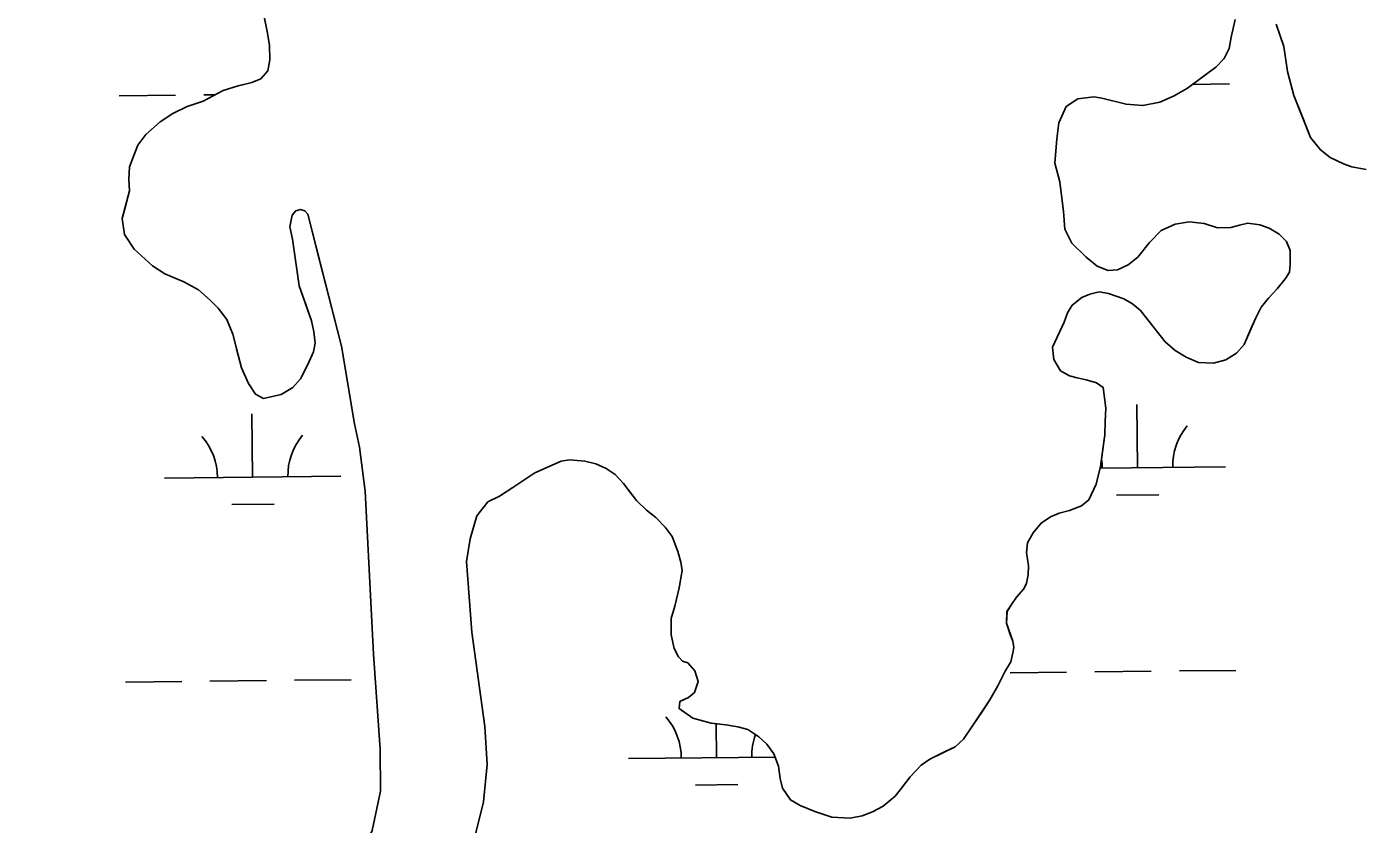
# Model space of a CAD drawing. Extents: x 3734862 to 3772949, y 391520 to 417239.
# Drawn here: x 3753619 to 3754375, y 412113 to 412566 of the extents above; entities that cross this region are included whole.
import ezdxf

# ---------------------------------------------------------------- set-up
doc = ezdxf.new("R2010")
doc.units = 0
doc.layers.add('V-TOPO-SHOR', color=7, linetype='Continuous')
doc.layers.add('V-WETL-SWMP', color=7, linetype='Continuous')

msp = doc.modelspace()

# ---------------------------------------------------------------- linework, layer by layer
at = {"layer": 'V-TOPO-SHOR'}
for points in [[(3753807.99, 412326.88), (3753805.16, 412340.16), (3753797.65, 412384.3), (3753785.01, 412433.68), (3753778.59, 412459.06), (3753776.82, 412461), (3753774.47, 412461.77), (3753771.74, 412460.97), (3753769.79, 412458.61), (3753768.47, 412451.96), (3753769.88, 412444.93), (3753773.77, 412418.56), (3753777.75, 412407.24), (3753780.74, 412398.66), (3753781.95, 412392.41), (3753782.78, 412385.96), (3753781.83, 412381.07), (3753778.55, 412373.81), (3753774.5, 412365.77), (3753770.04, 412360.85), (3753763.41, 412356.9), (3753753.46, 412354.49), (3753748.94, 412357), (3753744.99, 412363.04), (3753741.03, 412372.01), (3753738.22, 412382.74), (3753736.01, 412391.14), (3753732.64, 412399.33), (3753727.71, 412405.75), (3753723.18, 412410.41), (3753716.5, 412416.23), (3753708.26, 412420.68), (3753697.47, 412425.3), (3753690.41, 412429.75), (3753680.18, 412439.26), (3753674.65, 412447.64), (3753673.22, 412456.62), (3753675.33, 412464.26), (3753677.42, 412472.29), (3753676.99, 412478.74), (3753677.53, 412485.98), (3753679.83, 412492.45), (3753682.15, 412498.32), (3753686.8, 412504.42), (3753694.77, 412511.51), (3753701.97, 412516.24), (3753710.16, 412520.21), (3753719.33, 412523.2), (3753730.63, 412529.33), (3753739.02, 412531.93), (3753741.56, 412532.53), (3753746.83, 412533.74), (3753751.9, 412535.92), (3753755.97, 412540.45), (3753757.11, 412546.71), (3753756.86, 412554.92), (3753755.63, 412562.73), (3753751.6, 412582.45)], [(3754304.61, 412569.59), (3754302.32, 412559.6), (3754301.19, 412553.14), (3754298.3, 412547.46), (3754293.64, 412542.54), (3754285.66, 412536.62), (3754277.48, 412530.7), (3754270.08, 412526.35), (3754261.9, 412522.59), (3754252.33, 412520.76), (3754242.74, 412521.48), (3754229.03, 412524.92), (3754224.53, 412525.67), (3754215.35, 412524.63), (3754208.73, 412520.29), (3754204.68, 412510.88), (3754203.37, 412501.88), (3754202.29, 412487.99), (3754205.09, 412477.45), (3754207.16, 412460.65), (3754208, 412450.68), (3754211.96, 412442.69), (3754220.03, 412434.72), (3754226.32, 412429.68), (3754232.6, 412427.18), (3754237.87, 412427.6), (3754243.91, 412430.38), (3754249.36, 412434.72), (3754255.96, 412442.97), (3754262.56, 412449.86), (3754270.55, 412453.43), (3754278.56, 412454.85), (3754286.97, 412453.93), (3754294.61, 412451.43), (3754302.24, 412451.48), (3754307.12, 412452.88), (3754311.8, 412454.09), (3754318.65, 412453.15), (3754323.94, 412451.23), (3754329.63, 412447.75), (3754333.77, 412443.67)], [(3754378.86, 412484.43), (3754370.84, 412485.94), (3754366.14, 412487.67), (3754358.49, 412491.34), (3754352.98, 412495.6), (3754347.27, 412502.61), (3754342.9, 412513.72), (3754337.93, 412526.4), (3754334.32, 412540.06), (3754332.27, 412554.32), (3754327.89, 412567)], [(3754333.77, 412443.67), (3754335.76, 412438.6), (3754335.81, 412430.58), (3754335.44, 412426.28), (3754333.12, 412422.55), (3754328.46, 412416.85), (3754323.61, 412411.54), (3754319.34, 412406.43), (3754316.25, 412400.35), (3754313.56, 412394.07), (3754309.7, 412385.25), (3754305.43, 412380.34), (3754299.4, 412376.58), (3754292.37, 412374.58), (3754283.77, 412374.92), (3754276.9, 412378), (3754270.62, 412381.87), (3754264.92, 412386.72), (3754254.47, 412399.95), (3754250.92, 412404.42), (3754246.4, 412408.3), (3754241.5, 412411.01), (3754232.68, 412414.08), (3754227.39, 412415.02), (3754222.12, 412413.82), (3754217.64, 412411.83), (3754212.19, 412407.5), (3754209.48, 412403.18), (3754207.56, 412397.89), (3754201.01, 412383.77), (3754201.83, 412376.73), (3754205.59, 412370.31), (3754210.69, 412367.41), (3754215, 412366.26), (3754220.09, 412365.12), (3754225.97, 412363.4), (3754229.7, 412360.88), (3754231.34, 412349.16), (3754230.8, 412341.53), (3754230.65, 412333.91), (3754229.53, 412325.88), (3754228.23, 412315.9), (3754225.75, 412305.92), (3754221.7, 412297.09), (3754217.42, 412293.74), (3754210.6, 412290.96), (3754204.74, 412289.55), (3754199.87, 412287.37), (3754194.61, 412283.82), (3754189.95, 412278.31), (3754186.86, 412272.62), (3754186.31, 412267.14), (3754187.33, 412259.72), (3754187.17, 412254.44), (3754186.23, 412249.74), (3754184.68, 412246.6), (3754180.6, 412241.88), (3754177.7, 412237.76), (3754175.18, 412233.64), (3754174.84, 412227.18), (3754177.03, 412220.75), (3754178.42, 412216.85), (3754179.03, 412213.33), (3754178.46, 412210.2), (3754177.33, 412205.11), (3754174.23, 412199.81), (3754169.98, 412191.57), (3754165.54, 412183.52), (3754161.27, 412177.24), (3754155.66, 412168.79), (3754150.43, 412161.33), (3754145.77, 412157), (3754140.11, 412154.23), (3754131.34, 412149.87), (3754126.48, 412146.52), (3754120.26, 412140.02), (3754115.41, 412133.54), (3754111.73, 412129.02), (3754104.92, 412123.3), (3754098.88, 412120.14), (3754093.03, 412117.76), (3754086.2, 412116.54), (3754075.83, 412117.06), (3754066.23, 412120.32), (3754057.8, 412123.59), (3754052.3, 412126.88), (3754047.77, 412133.5), (3754046.56, 412138.96), (3754045.53, 412145.99), (3754042.95, 412153.02), (3754039, 412158.47), (3754034.48, 412162.54), (3754028.2, 412166.8), (3754022.51, 412168.33), (3754015.66, 412169.46), (3754007.45, 412170.38), (3753997.07, 412173.25), (3753989.21, 412178.67), (3753989.58, 412182.59), (3753991.14, 412183.38), (3753994.45, 412184.96)], [(3753635.65, 411738.74), (3753624.52, 411766.62), (3753619.12, 411785.16), (3753619.23, 411798.46), (3753620.94, 411805.7), (3753637.29, 411848.04), (3753658.12, 411891.38), (3753676.12, 411920.23), (3753713.69, 411976.59), (3753724.11, 411997.19), (3753729.34, 412005.04), (3753736.91, 412012.72), (3753742.56, 412017.25), (3753748.77, 412022.96), (3753789.55, 412067.41), (3753806.2, 412091.56), (3753815.08, 412109.41), (3753819.83, 412131.73), (3753819.67, 412155.58), (3753815.81, 412209.52), (3753811.1, 412301.96), (3753807.99, 412326.88)], [(3753994.45, 412184.96), (3753997.95, 412187.73), (3754000.06, 412193.99), (3753998.06, 412200.04), (3753994.13, 412204.51), (3753991.19, 412205.47), (3753988.83, 412208), (3753986.45, 412212.67), (3753984.64, 412220.48), (3753984.78, 412229.68), (3753986.69, 412236.73), (3753989.16, 412247.1), (3753990.86, 412256.89), (3753990.24, 412261.78), (3753988.44, 412267.82), (3753985.26, 412276.21), (3753981.31, 412281.66), (3753976, 412287.1), (3753970.69, 412291.17), (3753964.99, 412296.61), (3753961.83, 412300.89), (3753957.69, 412306.34), (3753952.97, 412311.39), (3753947.86, 412314.88), (3753941.98, 412317.58), (3753935.71, 412319.1), (3753927.1, 412319.83), (3753922.22, 412319.02), (3753907.4, 412312.47), (3753894.95, 412303.98), (3753887.35, 412299.24), (3753880.73, 412295.87)], [(3753873.98, 412108.14), (3753878.18, 412125.76), (3753880.39, 412146.9), (3753879.07, 412168.4), (3753871.69, 412221.94), (3753868.69, 412262.02), (3753870.76, 412274.94), (3753874.39, 412288.06), (3753880.73, 412295.87)]]:
    msp.add_lwpolyline(points, dxfattribs=at)
at = {"layer": 'V-WETL-SWMP'}
for p, q in [((3753750.18, 412589.68), (3753755.63, 412562.73)), ((3753755.63, 412562.73), (3753756.86, 412554.92)), ((3753756.86, 412554.92), (3753757.11, 412546.71)), ((3753757.11, 412546.71), (3753755.97, 412540.45)), ((3753746.83, 412533.74), (3753739.02, 412531.93)), ((3753751.9, 412535.92), (3753746.83, 412533.74)), ((3753755.97, 412540.45), (3753751.9, 412535.92)), ((3753671.59, 412526.34), (3753703.59, 412526.68)), ((3753730.63, 412529.33), (3753719.33, 412523.2)), ((3753719.59, 412526.85), (3753726.18, 412526.92)), ((3753739.02, 412531.93), (3753730.63, 412529.33)), ((3754280.3, 412532.77), (3754301.47, 412532.99)), ((3753710.16, 412520.21), (3753701.97, 412516.24)), ((3753719.33, 412523.2), (3753710.16, 412520.21)), ((3753694.77, 412511.51), (3753686.8, 412504.42)), ((3753701.97, 412516.24), (3753694.77, 412511.51)), ((3753686.8, 412504.42), (3753682.14, 412498.33)), ((3753682.14, 412498.33), (3753679.83, 412492.44)), ((3753679.83, 412492.44), (3753677.53, 412485.98)), ((3753677.53, 412485.98), (3753676.99, 412478.74)), ((3753676.99, 412478.74), (3753677.42, 412472.29)), ((3753677.42, 412472.29), (3753673.22, 412456.62)), ((3753768.47, 412451.96), (3753769.8, 412458.61)), ((3753769.8, 412458.61), (3753771.74, 412460.97)), ((3753771.74, 412460.97), (3753774.47, 412461.77)), ((3753774.47, 412461.77), (3753776.82, 412461)), ((3753776.82, 412461), (3753778.59, 412459.06)), ((3753778.59, 412459.06), (3753797.65, 412384.3)), ((3753673.22, 412456.62), (3753674.65, 412447.64)), ((3753769.88, 412444.93), (3753768.47, 412451.96)), ((3753674.65, 412447.64), (3753680.18, 412439.27)), ((3753773.77, 412418.56), (3753769.88, 412444.93)), ((3753680.18, 412439.27), (3753690.41, 412429.75)), ((3753690.41, 412429.75), (3753697.47, 412425.3)), ((3753697.47, 412425.3), (3753708.26, 412420.68)), ((3753708.26, 412420.68), (3753716.5, 412416.23)), ((3753716.5, 412416.23), (3753723.18, 412410.41)), ((3753780.74, 412398.66), (3753773.77, 412418.56)), ((3753723.18, 412410.41), (3753727.71, 412405.75)), ((3753727.71, 412405.75), (3753732.64, 412399.33)), ((3753732.64, 412399.33), (3753736.01, 412391.14)), ((3753781.95, 412392.41), (3753780.74, 412398.66)), ((3753736.01, 412391.14), (3753741.03, 412372.01)), ((3753782.78, 412385.96), (3753781.95, 412392.41)), ((3753781.83, 412381.07), (3753782.78, 412385.96)), ((3753797.65, 412384.3), (3753805.16, 412340.16)), ((3753778.55, 412373.81), (3753781.83, 412381.07)), ((3753741.03, 412372.01), (3753744.99, 412363.04)), ((3753774.5, 412365.77), (3753778.55, 412373.81)), ((3753744.99, 412363.04), (3753748.94, 412357)), ((3753763.41, 412356.9), (3753770.03, 412360.85)), ((3753770.03, 412360.85), (3753774.5, 412365.77)), ((3753748.94, 412357), (3753753.46, 412354.49)), ((3753753.46, 412354.49), (3753763.41, 412356.9)), ((3753747.29, 412309.88), (3753746.91, 412345.88)), ((3754249.17, 412315.19), (3754248.79, 412351.18)), ((3753805.16, 412340.16), (3753807.99, 412326.88)), ((3753807.99, 412326.88), (3753811.11, 412301.96)), ((3754227.99, 412314.96), (3754299.17, 412315.71)), ((3753697.29, 412309.36), (3753797.29, 412310.41)), ((3753811.11, 412301.96), (3753815.81, 412209.52)), ((3754237.33, 412299.63), (3754261.33, 412299.88)), ((3753735.45, 412294.33), (3753759.45, 412294.58)), ((3753815.81, 412209.52), (3753819.67, 412155.58)), ((3753675.11, 412193.68), (3753707.1, 412194.02)), ((3753723.1, 412194.19), (3753755.1, 412194.53)), ((3753771.1, 412194.7), (3753803.1, 412195.04)), ((3754176.99, 412198.98), (3754208.98, 412199.32)), ((3754224.98, 412199.49), (3754256.98, 412199.83)), ((3754272.98, 412200), (3754304.98, 412200.34)), ((3754010.42, 412150.79), (3754010.22, 412170.07)), ((3753819.67, 412155.58), (3753819.83, 412131.73)), ((3753960.43, 412150.26), (3754043.64, 412151.14)), ((3753998.59, 412135.24), (3754022.58, 412135.49)), ((3753819.83, 412131.73), (3753815.08, 412109.41))]:
    msp.add_line(p, q, dxfattribs=at)
for points in [[(3754252.33, 412520.77), (3754261.9, 412522.59), (3754270.08, 412526.35), (3754277.48, 412530.7), (3754293.64, 412542.54), (3754298.3, 412547.46), (3754301.19, 412553.14), (3754302.32, 412559.6), (3754304.61, 412569.59)], [(3754327.89, 412567), (3754332.27, 412554.32), (3754334.32, 412540.06), (3754337.93, 412526.4), (3754347.27, 412502.61), (3754352.98, 412495.6), (3754358.49, 412491.34), (3754366.14, 412487.67), (3754370.84, 412485.94), (3754378.87, 412484.43)], [(3754120.26, 412140.02), (3754126.48, 412146.52), (3754131.34, 412149.87), (3754145.76, 412157), (3754150.43, 412161.33), (3754155.66, 412168.8), (3754165.54, 412183.52), (3754169.98, 412191.57), (3754174.23, 412199.81), (3754177.32, 412205.11), (3754178.46, 412210.2), (3754179.03, 412213.33), (3754178.42, 412216.85), (3754174.84, 412227.18), (3754175.19, 412233.64), (3754177.7, 412237.76), (3754180.61, 412241.89), (3754184.68, 412246.6), (3754186.23, 412249.74), (3754187.17, 412254.44), (3754187.33, 412259.72), (3754186.31, 412267.14), (3754186.86, 412272.62), (3754189.95, 412278.31), (3754194.61, 412283.82), (3754199.87, 412287.37), (3754204.74, 412289.55), (3754210.6, 412290.96), (3754217.42, 412293.74), (3754221.7, 412297.09), (3754225.75, 412305.92), (3754228.23, 412315.9), (3754230.65, 412333.91), (3754230.8, 412341.53), (3754231.34, 412349.16), (3754229.7, 412360.88), (3754225.97, 412363.4), (3754220.09, 412365.12), (3754215, 412366.26), (3754210.69, 412367.41), (3754205.59, 412370.31), (3754201.83, 412376.73), (3754201, 412383.77), (3754207.56, 412397.89), (3754209.48, 412403.18), (3754212.19, 412407.5), (3754217.64, 412411.83), (3754222.12, 412413.82), (3754227.39, 412415.02), (3754232.68, 412414.08), (3754241.5, 412411.01), (3754246.4, 412408.3), (3754250.92, 412404.42), (3754264.92, 412386.72), (3754270.62, 412381.87), (3754276.9, 412378), (3754283.77, 412374.92), (3754292.37, 412374.58), (3754299.4, 412376.58), (3754305.43, 412380.33), (3754309.7, 412385.25), (3754316.25, 412400.35), (3754319.34, 412406.43), (3754323.61, 412411.54), (3754328.46, 412416.85), (3754333.12, 412422.55), (3754335.44, 412426.28), (3754335.81, 412430.58), (3754335.75, 412438.6), (3754333.77, 412443.67), (3754329.64, 412447.75), (3754323.94, 412451.23), (3754318.65, 412453.15), (3754311.8, 412454.09), (3754307.12, 412452.88), (3754302.24, 412451.48), (3754294.61, 412451.43), (3754286.97, 412453.92), (3754278.56, 412454.85), (3754270.55, 412453.43), (3754262.56, 412449.86), (3754255.96, 412442.97), (3754249.36, 412434.72), (3754243.91, 412430.38), (3754237.87, 412427.6), (3754232.6, 412427.18), (3754226.32, 412429.68), (3754220.03, 412434.72), (3754211.96, 412442.69), (3754208, 412450.68), (3754207.16, 412460.65), (3754205.09, 412477.45), (3754202.29, 412487.99), (3754203.37, 412501.88), (3754204.68, 412510.88), (3754208.73, 412520.29), (3754215.35, 412524.63), (3754224.53, 412525.67), (3754229.03, 412524.92), (3754242.74, 412521.48), (3754252.33, 412520.77)], [(3753873.99, 412108.14), (3753878.18, 412125.76), (3753880.39, 412146.9), (3753879.07, 412168.4), (3753871.69, 412221.94), (3753868.69, 412262.02), (3753870.76, 412274.94), (3753874.39, 412288.06), (3753880.73, 412295.87), (3753887.35, 412299.24), (3753894.95, 412303.98), (3753907.4, 412312.47), (3753922.22, 412319.02), (3753927.1, 412319.83), (3753935.71, 412319.1), (3753941.98, 412317.58), (3753947.86, 412314.88), (3753952.97, 412311.39), (3753957.69, 412306.34), (3753964.99, 412296.61), (3753970.69, 412291.17), (3753976, 412287.1), (3753981.31, 412281.66), (3753985.26, 412276.21), (3753988.44, 412267.83), (3753990.24, 412261.78), (3753990.86, 412256.89), (3753989.16, 412247.1), (3753986.69, 412236.73), (3753984.78, 412229.67), (3753984.64, 412220.48), (3753986.45, 412212.68), (3753988.83, 412208), (3753991.19, 412205.47), (3753994.13, 412204.51), (3753998.07, 412200.04), (3754000.06, 412193.99), (3753997.95, 412187.72), (3753994.45, 412184.96), (3753989.58, 412182.59), (3753989.21, 412178.67), (3753997.07, 412173.25), (3754007.45, 412170.38), (3754015.66, 412169.46), (3754022.52, 412168.33), (3754028.2, 412166.8), (3754034.48, 412162.54), (3754039, 412158.47), (3754042.95, 412153.02), (3754045.53, 412145.99), (3754046.56, 412138.96), (3754047.77, 412133.49), (3754052.31, 412126.88), (3754057.8, 412123.59), (3754066.23, 412120.32), (3754075.83, 412117.06), (3754086.2, 412116.54), (3754093.03, 412117.75), (3754098.88, 412120.14), (3754104.92, 412123.3), (3754111.73, 412129.02), (3754115.41, 412133.54), (3754120.26, 412140.02)]]:
    msp.add_lwpolyline(points, dxfattribs=at)
for centre, start, end in [((3754304.41, 412316.24), 139.83336, 181.37702), ((3753692.05, 412309.78), 359.83336, 41.37702), ((3753802.53, 412310.94), 139.83336, 181.37702), ((3754193.93, 412315.08), 359.83336, 8.31223), ((3753955.18, 412150.68), 359.83336, 41.37702), ((3754065.66, 412151.85), 160.06533, 181.37702)]:
    msp.add_arc(centre, 35.25, start, end, dxfattribs=at)

doc.saveas('drawing.dxf')
